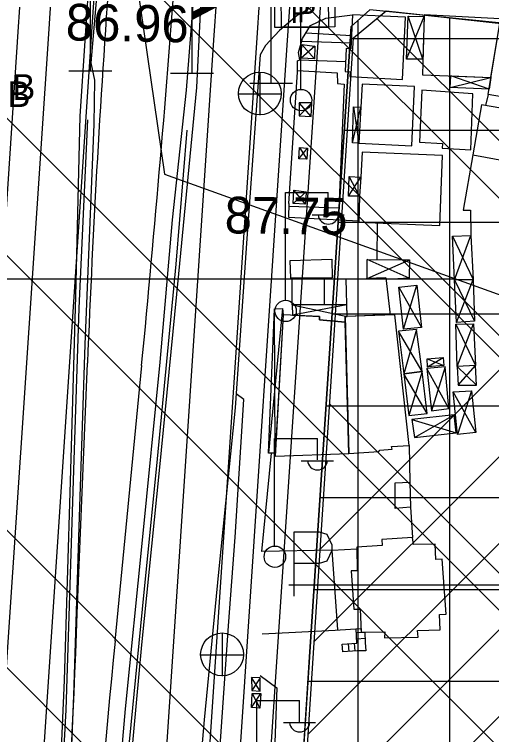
# Model space of a CAD drawing. Extents: x 417995 to 421451, y 4454518 to 4458015.
# Drawn here: x 420337.6 to 420415.5, y 4457232.4 to 4457350.1 of the extents above; entities that cross this region are included whole.
import ezdxf

# ---------------------------------------------------------------- set-up
doc = ezdxf.new("R2010")
doc.units = 0
for name, color, linetype in [('ADAKENARI', 7, 'Continuous'), ('B_Betonzemin', 7, 'Continuous'), ('B_Imalat', 7, 'Continuous'), ('B_Merdiven', 7, 'Continuous'), ('B_Mesken', 7, 'Continuous'), ('B_Sundurma', 7, 'Continuous'), ('B_Ticari', 7, 'Continuous'), ('KALDIRIM_FAT', 7, 'Continuous'), ('PL_K_K_D_K_C_A', 7, 'Continuous'), ('PL_TİCARET', 7, 'Continuous'), ('RAYLI_TOPLU_TAŞIMA_HATTI', 7, 'Continuous'), ('S_Elektrik_Diregi', 7, 'Continuous'), ('S_Kara_Demy_Trafik_Sinyal', 7, 'Continuous'), ('S_Otopark', 7, 'Continuous'), ('S_Pano', 7, 'Continuous'), ('S_Rogar_Kapagi', 7, 'Continuous'), ('S_Rogar_Kapagi_Buski', 7, 'Continuous'), ('Sinir_Duvar_tek_tarafa_ait', 7, 'Continuous'), ('Sinir_Ist_Duvari', 7, 'Continuous'), ('SN_TASKIN', 7, 'Continuous'), ('SN_TR_SIVILASMA', 7, 'Continuous'), ('SN_TR_TASKIN', 7, 'Continuous'), ('TR_KONUTDISIKCA', 7, 'Continuous'), ('TRFAT_TİCARET', 7, 'Continuous'), ('Y_Cadde_Yol', 7, 'Continuous'), ('Y_Kot_Noktasi', 7, 'Continuous'), ('Y_Yol_Kotu', 7, 'Continuous'), ('Yol_Insaat', 7, 'Continuous'), ('Yol_Kaldirim_kenari_bordurtasi', 7, 'Continuous'), ('Yol_Sose', 7, 'Continuous')]:
    doc.layers.add(name, color=color, linetype=linetype)

msp = doc.modelspace()

# ---------------------------------------------------------------- linework, layer by layer
at = {"layer": 'ADAKENARI'}
for p, q in [((420392.57, 4457348.14), (420395.63, 4457350.87)), ((420447.22, 4457345.59), (420395.63, 4457350.87)), ((420398.29, 4457350.71), (420480.5, 4457341.68)), ((420390.63, 4457318.69), (420392.57, 4457348.14)), ((420385.86, 4457245.96), (420390.63, 4457318.69)), ((420384.21, 4457220.86), (420385.86, 4457245.96))]:
    msp.add_line(p, q, dxfattribs=at)
at = {"layer": 'B_Betonzemin'}
for points in [[(420383.84, 4457340.68), (420383.83, 4457342.52), (420384.2, 4457342.7)], [(420384.2, 4457342.7), (420391.68, 4457342.4)], [(420383.84, 4457340.94), (420390.29, 4457340.58), (420390.34, 4457338.83), (420391.44, 4457338.72), (420390.59, 4457318.44), (420382.41, 4457318.72)], [(420382.43, 4457319.24), (420382.34, 4457316.97), (420393.86, 4457316.39)], [(420396.81, 4457316.04), (420396.76, 4457310.05)], [(420389.46, 4457262.6), (420377.99, 4457262.38), (420379.59, 4457278.42)], [(420390.41, 4457249.54), (420389.46, 4457262.6), (420393.5, 4457262.81)]]:
    msp.add_lwpolyline(points, dxfattribs=at)
at = {"layer": 'B_Imalat'}
for points in [[(420389.42, 4457310.14), (420389.51, 4457307.09), (420382.73, 4457307.03), (420382.62, 4457309.88)], [(420391.91, 4457300.76), (420391.79, 4457306.84), (420398.25, 4457307.09), (420398.95, 4457301.01)], [(420391.62, 4457299.82), (420387.43, 4457300.19), (420387.44, 4457300.77), (420381.46, 4457301.01), (420380.15, 4457277.94), (420392.23, 4457278.35)], [(420391.59, 4457300.75), (420392.23, 4457278.35), (420397.13, 4457278.67), (420397.26, 4457278.93), (420399.29, 4457279.05), (420399.2, 4457279.49), (420402.08, 4457279.65), (420399.71, 4457301.03)]]:
    msp.add_lwpolyline(points, close=True, dxfattribs=at)
at = {"layer": 'B_Merdiven'}
for p, q in [((420393.45, 4457249.1), (420394.8, 4457249.19)), ((420393.49, 4457248.1), (420394.85, 4457248.19)), ((420392.1, 4457247.29), (420392.21, 4457246.01)), ((420393.1, 4457247.37), (420393.21, 4457246.08))]:
    msp.add_line(p, q, dxfattribs=at)
msp.add_lwpolyline([(420391.21, 4457245.95), (420391.1, 4457247.21), (420393.52, 4457247.4), (420393.43, 4457249.71), (420394.18, 4457249.75), (420394.2, 4457249.19), (420394.8, 4457249.2), (420394.88, 4457247.5), (420394.97, 4457246.11), (420393.57, 4457246.1)], close=True, dxfattribs=at)
at = {"layer": 'B_Mesken'}
for points in [[(420416.91, 4457349.03), (420416.94, 4457349.37), (420404.51, 4457350.02), (420404.25, 4457340.26), (420415.42, 4457339.79)], [(420432.84, 4457333.96), (420428.81, 4457334.71), (420428.6, 4457333.47), (420425.09, 4457334.07), (420425.28, 4457335.21), (420414.97, 4457337.03), (420416.91, 4457349.03), (420434.73, 4457345.65)], [(420403.76, 4457329.26), (420407.49, 4457329.03), (420407.48, 4457328.26), (420412.13, 4457328), (420412.45, 4457337.13), (420404.14, 4457337.71)], [(420418.06, 4457326.12), (420419.54, 4457333.87), (420416.97, 4457334.28), (420417.06, 4457334.81), (420413.9, 4457335.34), (420412.47, 4457327.19)], [(420393.49, 4457263.09), (420393.56, 4457259.22), (420392.6, 4457259.19), (420393.02, 4457252.94), (420394.04, 4457252.93), (420394.2, 4457249.19), (420398.07, 4457249.25), (420398.04, 4457248.27), (420403.51, 4457248.36), (420403.4, 4457249.42), (420407.15, 4457249.55), (420407.03, 4457252.08), (420408.1, 4457252.09), (420407.48, 4457261.11), (420406.43, 4457261.04), (420406.3, 4457263.58), (420402.78, 4457263.48), (420402.59, 4457264.62), (420397.62, 4457264.32), (420397.66, 4457263.35)]]:
    msp.add_lwpolyline(points, close=True, dxfattribs=at)
at = {"layer": 'B_Sundurma'}
for p, q in [((420401.61, 4457342.8), (420404.51, 4457349.75)), ((420404.32, 4457342.78), (420401.9, 4457349.83)), ((420386.66, 4457344.93), (420384.44, 4457342.95)), ((420386.6, 4457342.85), (420384.54, 4457345.2)), ((420415.12, 4457337.92), (420408.86, 4457340.07)), ((420408.76, 4457338.18), (420415.42, 4457339.79)), ((420386.15, 4457335.67), (420384.09, 4457333.55)), ((420386.06, 4457333.41), (420384.11, 4457335.66)), ((420392.79, 4457329.14), (420394.18, 4457334.95)), ((420392.97, 4457335.03), (420393.83, 4457329.08)), ((420384.06, 4457326.52), (420385.44, 4457328.25)), ((420384.13, 4457328.35), (420385.34, 4457326.47)), ((420392.13, 4457320.42), (420394.18, 4457323.51)), ((420393.96, 4457320.39), (420392.26, 4457323.61)), ((420385.21, 4457321.13), (420383.14, 4457319.24)), ((420385.14, 4457319.1), (420383.23, 4457321.37)), ((420409.46, 4457306.76), (420412.14, 4457314)), ((420409.16, 4457313.86), (420412.49, 4457306.81)), ((420402.04, 4457306.99), (420395.18, 4457310.07)), ((420395.22, 4457306.97), (420402.11, 4457309.99)), ((420401.14, 4457298.68), (420403.33, 4457305.88)), ((420409.46, 4457306.76), (420412.73, 4457299.97)), ((420409.79, 4457299.76), (420412.49, 4457306.81)), ((420400.4, 4457305.57), (420404.09, 4457298.95)), ((420382.96, 4457302.65), (420391.91, 4457300.76)), ((420391.87, 4457302.64), (420382.99, 4457300.95)), ((420381.38, 4457302.04), (420379.06, 4457278.42)), ((420380.18, 4457278.43), (420380.06, 4457302)), ((420403.27, 4457298.61), (420401.19, 4457291.41)), ((420409.71, 4457299.48), (420412.89, 4457292.72)), ((420409.91, 4457292.6), (420412.59, 4457299.57)), ((420404.2, 4457291.78), (420400.31, 4457298.33)), ((420405.07, 4457292.55), (420407.6, 4457294.07)), ((420404.98, 4457293.84), (420407.7, 4457292.73)), ((420410.04, 4457289.53), (420412.89, 4457292.72)), ((420404.2, 4457291.78), (420402.01, 4457284.58)), ((420408.55, 4457285.71), (420404.95, 4457292.25)), ((420407.93, 4457292.54), (420405.73, 4457285.35)), ((420409.91, 4457292.6), (420413.04, 4457289.51)), ((420405.01, 4457284.92), (420401.19, 4457291.41)), ((420412.93, 4457281.79), (420409.24, 4457288.42)), ((420412.24, 4457288.62), (420409.96, 4457281.47)), ((420402.91, 4457281), (420409.4, 4457284.66)), ((420402.48, 4457283.9), (420409.72, 4457281.72)), ((420377.71, 4457239.56), (420376.32, 4457241.78)), ((420377.71, 4457241.74), (420376.34, 4457239.63)), ((420376.31, 4457236.87), (420377.82, 4457239.14)), ((420376.42, 4457239.16), (420377.69, 4457236.74))]:
    msp.add_line(p, q, dxfattribs=at)
for points in [[(420404.32, 4457342.78), (420401.61, 4457342.8), (420401.9, 4457349.83), (420404.51, 4457349.75)], [(420386.66, 4457344.93), (420386.6, 4457342.85), (420384.44, 4457342.95), (420384.54, 4457345.2)], [(420415.12, 4457337.92), (420408.76, 4457338.18), (420408.86, 4457340.07), (420415.42, 4457339.79)], [(420386.06, 4457333.41), (420386.15, 4457335.67), (420384.11, 4457335.66), (420384.09, 4457333.55)], [(420392.97, 4457335.03), (420394.18, 4457334.95), (420393.83, 4457329.08), (420392.79, 4457329.14)], [(420384.06, 4457326.52), (420384.13, 4457328.35), (420385.44, 4457328.25), (420385.34, 4457326.47)], [(420392.26, 4457323.61), (420394.18, 4457323.51), (420393.96, 4457320.39), (420392.13, 4457320.42)], [(420385.21, 4457321.13), (420385.14, 4457319.1), (420383.14, 4457319.24), (420383.23, 4457321.37)], [(420409.46, 4457306.76), (420409.16, 4457313.86), (420412.14, 4457314), (420412.49, 4457306.81)], [(420402.04, 4457306.99), (420398.28, 4457306.8), (420398.25, 4457307.09), (420395.22, 4457306.97), (420395.18, 4457310.07), (420402.11, 4457309.99)], [(420401.14, 4457298.68), (420400.4, 4457305.57), (420403.33, 4457305.88), (420404.09, 4457298.95)], [(420409.79, 4457299.76), (420409.46, 4457306.76), (420412.49, 4457306.81), (420412.73, 4457299.97)], [(420391.87, 4457302.64), (420382.96, 4457302.65), (420382.99, 4457300.95), (420387.44, 4457300.77), (420387.43, 4457300.19), (420391.62, 4457299.82), (420391.59, 4457300.75), (420391.91, 4457300.76)], [(420381.38, 4457302.04), (420381.46, 4457301.01), (420380.18, 4457278.43), (420379.06, 4457278.42), (420380.06, 4457302)], [(420404.2, 4457291.78), (420403.27, 4457298.61), (420400.31, 4457298.33), (420401.19, 4457291.41)], [(420409.91, 4457292.6), (420409.71, 4457299.48), (420412.59, 4457299.57), (420412.89, 4457292.72)], [(420405.07, 4457292.55), (420404.98, 4457293.84), (420407.6, 4457294.07), (420407.7, 4457292.73)], [(420409.91, 4457292.6), (420410.04, 4457289.53), (420413.04, 4457289.51), (420412.89, 4457292.72)], [(420405.01, 4457284.92), (420404.2, 4457291.78), (420401.19, 4457291.41), (420402.01, 4457284.58)], [(420408.55, 4457285.71), (420407.93, 4457292.54), (420404.95, 4457292.25), (420405.73, 4457285.35)], [(420412.24, 4457288.62), (420412.93, 4457281.79), (420409.96, 4457281.47), (420409.24, 4457288.42)], [(420402.48, 4457283.9), (420402.91, 4457281), (420409.72, 4457281.72), (420409.4, 4457284.66)], [(420377.71, 4457239.56), (420377.71, 4457241.74), (420376.32, 4457241.78), (420376.34, 4457239.63)], [(420376.31, 4457236.87), (420376.42, 4457239.16), (420377.82, 4457239.14), (420377.69, 4457236.74)]]:
    msp.add_lwpolyline(points, close=True, dxfattribs=at)
at = {"layer": 'B_Ticari'}
for points in [[(420400.95, 4457339.46), (420401.48, 4457349.66), (420392.79, 4457350.06), (420392.55, 4457344.51), (420391.76, 4457344.55), (420391.62, 4457340.8), (420392.41, 4457340.73), (420392.39, 4457339.95)], [(420402.52, 4457328.61), (420402.94, 4457338.32), (420394.41, 4457338.72), (420394.18, 4457334.95), (420394.18, 4457334.95), (420393.83, 4457329.08)], [(420394.37, 4457327.61), (420394.18, 4457323.51), (420394.18, 4457323.51), (420393.96, 4457320.39), (420393.96, 4457320.39), (420393.86, 4457316.16), (420407.06, 4457315.63), (420407.53, 4457327.07)], [(420382.96, 4457302.65), (420382.95, 4457307.03), (420388.19, 4457307.08), (420388.2, 4457302.64)], [(420402.17, 4457273.71), (420402.26, 4457269.6), (420399.8, 4457269.37), (420399.78, 4457273.58)]]:
    msp.add_lwpolyline(points, close=True, dxfattribs=at)
at = {"layer": 'KALDIRIM_FAT'}
for p, q in [((420354.51, 4457589.09), (420338.2, 4457348.06)), ((420359.5, 4457588.77), (420343.18, 4457347.73)), ((420366.49, 4457588.32), (420350.17, 4457347.26)), ((420386.45, 4457587.03), (420370.12, 4457345.92)), ((420393.43, 4457586.58), (420377.11, 4457345.45)), ((420398.42, 4457586.26), (420382.1, 4457345.11)), ((420403.41, 4457585.94), (420387.09, 4457344.78)), ((420338.2, 4457348.06), (420313.75, 4456980.79)), ((420343.18, 4457347.73), (420272.58, 4456286.94)), ((420350.17, 4457347.26), (420279.44, 4456284.59)), ((420370.12, 4457345.92), (420299.04, 4456277.89)), ((420377.11, 4457345.45), (420312.53, 4456375.14)), ((420382.1, 4457345.11), (420352.55, 4456901.21)), ((420387.09, 4457344.78), (420357.63, 4456902.15))]:
    msp.add_line(p, q, dxfattribs=at)
at = {"layer": 'PL_K_K_D_K_C_A'}
msp.add_lwpolyline([(420364.8, 4456913.26), (420392.99, 4457346.27), (420398.29, 4457350.71), (420480.5, 4457341.68), (420481.04, 4457341.62), (420481.59, 4457341.57), (420482.13, 4457341.53), (420482.68, 4457341.49), (420483.22, 4457341.46), (420483.77, 4457341.43), (420484.32, 4457341.41), (420484.87, 4457341.39), (420483.63, 4457321.42), (420466.56, 4457046.71)], dxfattribs=at)
at = {"layer": 'PL_TİCARET'}
msp.add_lwpolyline([(420447.22, 4457345.59), (420428.29, 4457347.53), (420395.63, 4457350.87), (420392.57, 4457348.14), (420390.63, 4457318.69), (420385.86, 4457245.96), (420384.21, 4457220.86), (420382.57, 4457195.89), (420381.62, 4457181.36), (420380, 4457156.74), (420378.74, 4457137.64)], dxfattribs=at)
at = {"layer": 'RAYLI_TOPLU_TAŞIMA_HATTI'}
for p, q in [((420347.85, 4457252.21), (420349.5, 4457293.11)), ((420354.01, 4457247.7), (420358.37, 4457292.74))]:
    msp.add_line(p, q, dxfattribs=at)
for centre, radius, start, end in [((422347.88, 4457212.62), 2000, 175.77107, 177.6936), ((417372.28, 4457581.39), 3000, 354.4787, 355.77107), ((415851.5, 4457433.31), 4500, 356.37561, 357.6936), ((423340.09, 4456959.06), 3000, 174.4787, 176.37561)]:
    msp.add_arc(centre, radius, start, end, dxfattribs=at)
at = {"layer": 'S_Elektrik_Diregi'}
for p, q in [((420384.37, 4457337.94), (420384.37, 4457355.44)), ((420381.85, 4457303.5), (420381.85, 4457321)), ((420381.85, 4457321), (420388.85, 4457321)), ((420388.85, 4457317.5), (420388.85, 4457321)), ((420386.19, 4457317.36), (420391.44, 4457317.36)), ((420380.09, 4457263.33), (420380.09, 4457280.83)), ((420380.09, 4457280.83), (420387.09, 4457280.83)), ((420387.09, 4457277.33), (420387.09, 4457280.83)), ((420384.43, 4457277.19), (420389.68, 4457277.19)), ((420377.16, 4457220.53), (420377.16, 4457238.03)), ((420377.16, 4457238.03), (420384.17, 4457238.03)), ((420384.17, 4457234.53), (420384.17, 4457238.03)), ((420381.51, 4457234.39), (420386.76, 4457234.39))]:
    msp.add_line(p, q, dxfattribs=at)
for centre in [(420384.4, 4457336.11), (420381.88, 4457301.66), (420380.12, 4457261.5)]:
    msp.add_circle(centre, 1.75, dxfattribs=at)
for centre in [(420388.85, 4457317.51), (420387.09, 4457277.34), (420384.17, 4457234.54)]:
    msp.add_arc(centre, 1.66, 184.8384, 355.1464, dxfattribs=at)
at = {"layer": 'S_Kara_Demy_Trafik_Sinyal'}
for p, q in [((420349.99, 4457340.9), (420349.99, 4457358.4)), ((420366.59, 4457340.53), (420366.59, 4457358.03)), ((420379.53, 4457338.85), (420379.53, 4457356.35)), ((420346.49, 4457340.9), (420353.49, 4457340.9)), ((420363.09, 4457340.53), (420370.09, 4457340.53)), ((420376.03, 4457338.85), (420383.03, 4457338.85))]:
    msp.add_line(p, q, dxfattribs=at)
at = {"layer": 'S_Otopark'}
for points in [[(420383.28, 4457265.58), (420387.38, 4457265.58)], [(420383.28, 4457255.08), (420383.28, 4457265.58)], [(420387.38, 4457265.58), (420388.6, 4457265.16), (420389.44, 4457263.45), (420389.44, 4457262.54), (420388.6, 4457260.75), (420387.38, 4457260.4)], [(420387.38, 4457260.4), (420383.28, 4457260.4)]]:
    msp.add_lwpolyline(points, dxfattribs=at)
at = {"layer": 'S_Pano'}
for points in [[(420380.1, 4457353.2), (420388.85, 4457353.22), (420388.87, 4457347.97), (420380.12, 4457347.95)], [(420381.16, 4457353.3), (420389.91, 4457353.32), (420389.93, 4457348.07), (420381.18, 4457348.05)]]:
    msp.add_lwpolyline(points, close=True, dxfattribs=at)
at = {"layer": 'S_Rogar_Kapagi'}
for p, q in [((420377.71, 4457333.65), (420377.71, 4457340.65)), ((420374.14, 4457337.11), (420381.14, 4457337.11)), ((420371.55, 4457242.01), (420371.55, 4457249.01)), ((420367.98, 4457245.47), (420374.98, 4457245.47))]:
    msp.add_line(p, q, dxfattribs=at)
for centre in [(420377.66, 4457337.18), (420371.5, 4457245.54)]:
    msp.add_circle(centre, 3.5, dxfattribs=at)
at = {"layer": 'Sinir_Duvar_tek_tarafa_ait'}
for points in [[(420382.43, 4457319.24), (420383.84, 4457340.68)], [(420344.13, 4457200.93), (420346.03, 4457236.51), (420347.3, 4457275.64), (420348.14, 4457302.14), (420349.58, 4457332.87)], [(420365.75, 4457331.22), (420363.95, 4457309.29), (420360.9, 4457277.47), (420358.44, 4457252.94), (420355.51, 4457222.95), (420353.86, 4457200.83)]]:
    msp.add_lwpolyline(points, dxfattribs=at)
at = {"layer": 'Sinir_Ist_Duvari'}
for points in [[(420384.2, 4457342.7), (420384.01, 4457343.86), (420384.65, 4457346.17), (420385.93, 4457348.31), (420388.44, 4457349.47), (420392.79, 4457350.06)], [(420414.97, 4457337.03), (420414.54, 4457335.23)], [(420412.47, 4457327.19), (420410.88, 4457318.11), (420412.09, 4457318.1), (420412.14, 4457314)], [(420402.08, 4457279.65), (420402.17, 4457273.71)], [(420402.26, 4457269.6), (420402.59, 4457264.62)], [(420378.04, 4457248.88), (420389.97, 4457249.52), (420394.18, 4457249.75)], [(420377.71, 4457242.08), (420380.45, 4457240.1), (420379.76, 4457220.77)]]:
    msp.add_lwpolyline(points, dxfattribs=at)
at = {"layer": 'SN_TASKIN'}
msp.add_lwpolyline([(420304.2, 4457786), (420304.13, 4457785.63), (420361.4, 4457753.33), (420365.13, 4457670.4), (420353.37, 4457516.08), (420349.76, 4457409.43), (420362.12, 4457324.02), (420428.86, 4457299.97), (420651.65, 4457251.03), (420800.51, 4457206.77), (420934.84, 4457119.42), (421005.12, 4457071.28), (421055.3, 4457008.56), (421130.37, 4456973.34), (421233.23, 4456921.91), (421285.98, 4456875.69)], dxfattribs=at)
at = {"layer": 'SN_TR_SIVILASMA'}
for p, q in [((421281.59, 4456455.25), (420088.53, 4457648.31)), ((421281.36, 4456433.03), (420079.09, 4457635.3)), ((421280.9, 4456388.6), (420066.93, 4457602.56)), ((421280.66, 4456366.38), (420060.85, 4457586.19)), ((421280.2, 4456321.94), (420048.69, 4457553.45)), ((421279.97, 4456299.72), (420042.61, 4457537.08))]:
    msp.add_line(p, q, dxfattribs=at)
at = {"layer": 'SN_TR_TASKIN'}
for p, q in [((420332.43, 4457306.9), (420409.63, 4457306.9)), ((420382.43, 4457256.9), (420482.43, 4457256.9))]:
    msp.add_line(p, q, dxfattribs=at)
at = {"layer": 'TR_KONUTDISIKCA'}
for p, q in [((420480.19, 4457266.06), (420396.79, 4457349.46)), ((420387.56, 4457262.78), (420467.84, 4457343.07)), ((420386.57, 4457247.66), (420480.59, 4457341.67)), ((420385.59, 4457232.53), (420484.23, 4457331.18)), ((420478.12, 4457232.77), (420391.26, 4457319.63)), ((420384.6, 4457217.4), (420483.29, 4457316.1)), ((420383.62, 4457202.28), (420482.36, 4457301.02)), ((420476.05, 4457199.48), (420389.1, 4457286.44))]:
    msp.add_line(p, q, dxfattribs=at)
at = {"layer": 'TRFAT_TİCARET'}
for p, q in [((420408.73, 4457126.75), (420408.73, 4457349.53)), ((420393.73, 4456895.23), (420393.73, 4457349.18)), ((420392.44, 4457346.17), (420441.56, 4457346.17)), ((420391.45, 4457331.17), (420445.5, 4457331.17)), ((420390.47, 4457316.17), (420443.3, 4457316.17)), ((420389.48, 4457301.17), (420442.72, 4457301.17)), ((420388.5, 4457286.17), (420443.28, 4457286.17)), ((420387.51, 4457271.17), (420444.88, 4457271.17)), ((420386.53, 4457256.17), (420446.68, 4457256.17)), ((420385.54, 4457241.17), (420448.49, 4457241.17))]:
    msp.add_line(p, q, dxfattribs=at)
at = {"layer": 'Yol_Insaat'}
for points in [[(420369.46, 4457391.78), (420367.28, 4457358.65), (420365.65, 4457337.74), (420363.35, 4457316.53), (420361.35, 4457293.27), (420358.46, 4457264.19), (420355.67, 4457236.67), (420353.33, 4457209.65), (420352.71, 4457200.84)], [(420345.36, 4457200.92), (420346.59, 4457221.2), (420347.27, 4457238.83), (420348.16, 4457266.31), (420349.13, 4457296.2), (420350.59, 4457332.16), (420350.69, 4457339.35), (420350.11, 4457342.19), (420351.32, 4457356.14), (420352.51, 4457357.13), (420354.44, 4457387.41)]]:
    msp.add_lwpolyline(points, dxfattribs=at)
at = {"layer": 'Yol_Kaldirim_kenari_bordurtasi'}
for points in [[(420385.22, 4457347.12), (420392.64, 4457346.64)], [(420384.53, 4457345.74), (420392.6, 4457345.49)], [(420369.18, 4457200.67), (420370.81, 4457225.08), (420372.57, 4457250.21), (420373.64, 4457264.72), (420375.03, 4457287.21), (420373.78, 4457288.13)]]:
    msp.add_lwpolyline(points, dxfattribs=at)
at = {"layer": 'Yol_Sose'}
for points in [[(420353.84, 4457399.71), (420351.49, 4457367.97), (420349.9, 4457358.18), (420348.25, 4457333.49), (420347.54, 4457304.07), (420346.68, 4457273.8), (420345.72, 4457241.35), (420344.12, 4457205.3), (420343.82, 4457200.94)], [(420354.53, 4457200.82), (420355.82, 4457219.27), (420358.41, 4457247.13), (420361.27, 4457275.59), (420364.43, 4457307.75), (420367.4, 4457338.16), (420368.67, 4457364.84), (420370.31, 4457388.86)], [(420386.03, 4457351.25), (420383.77, 4457349.91), (420380.87, 4457347.46), (420378.57, 4457345.02), (420377.74, 4457343.5), (420377.02, 4457333.76), (420375.57, 4457313.48), (420373.62, 4457285.82), (420370.92, 4457258.97), (420368.57, 4457234.87), (420366.34, 4457208.91), (420365.87, 4457200.7)]]:
    msp.add_lwpolyline(points, dxfattribs=at)

# ---------------------------------------------------------------- texts
at = {"layer": 'S_Pano'}
for p in [(420382.72, 4457348.72), (420383.78, 4457348.82)]:
    msp.add_text('P', height=3.5, rotation=0.1826, dxfattribs=at).set_placement(p)
at = {"layer": 'S_Rogar_Kapagi_Buski'}
for p in [(420337.24, 4457336.14), (420336.44, 4457334.98)]:
    msp.add_text('B', height=4.2, dxfattribs=at).set_placement(p)
at = {"layer": 'Y_Cadde_Yol'}
msp.add_text('Yeni Yalova Yolu Caddesi', height=10, rotation=86.6098, dxfattribs=at).set_placement((420376.41, 4457348.21))
at = {"layer": 'Y_Kot_Noktasi'}
msp.add_text('87.75', height=6, rotation=359.3592, dxfattribs=at).set_placement((420371.9, 4457314.34))
at = {"layer": 'Y_Yol_Kotu'}
msp.add_text('86.96', height=6, rotation=359.0012, dxfattribs=at).set_placement((420345.93, 4457345.87))

doc.saveas('drawing.dxf')
